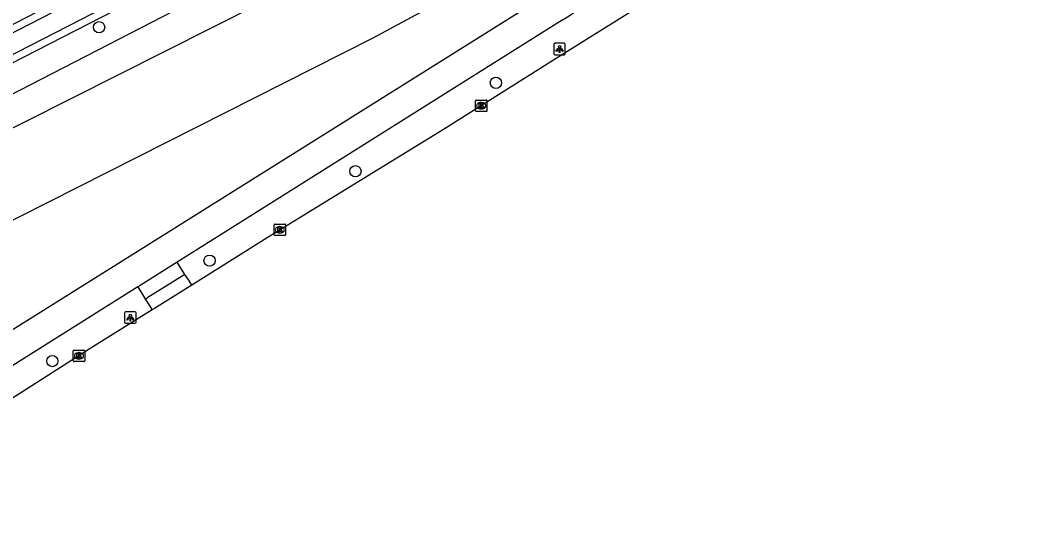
# Model space of a CAD drawing. Extents: x 158838 to 160074, y 386376 to 387776.
# Drawn here: x 159817.9 to 159905, y 387143.8 to 387187.3 of the extents above; entities that cross this region are included whole.
import ezdxf

# ---------------------------------------------------------------- set-up
doc = ezdxf.new("R2010")
doc.units = 0
for name, color, linetype in [('IMGEO_Boom', 7, 'Continuous'), ('IMGEO_Fietspad_gesloten', 7, 'Continuous'), ('IMGEO_Groenvoorziening', 7, 'Continuous'), ('IMGEO_Kolk', 7, 'Continuous'), ('IMGEO_Lichtpunt', 7, 'Continuous'), ('IMGEO_Rijbaan_lokaal_gesloten', 7, 'Continuous'), ('IMGEO_Voetpad_halfverhard', 7, 'Continuous'), ('IMGEO_Voetpad_open', 7, 'Continuous'), ('IMGEO_Waterloop', 7, 'Continuous')]:
    doc.layers.add(name, color=color, linetype=linetype)

msp = doc.modelspace()

# ---------------------------------------------------------------- linework, layer by layer
at = {"layer": 'IMGEO_Boom'}
for centre in [(159824.735, 387186.685), (159859.161, 387181.858), (159846.973, 387174.189), (159834.315, 387166.427), (159820.678, 387157.711)]:
    msp.add_circle(centre, 0.489, dxfattribs=at)
at = {"layer": 'IMGEO_Fietspad_gesloten'}
for points in [[(159664.962, 387064.683), (159669.143, 387067.488), (159691.436, 387081.491), (159720.405, 387099.695), (159809.54, 387155.64), (159810.061, 387155.967), (159863.289, 387189.363), (159865.511, 387190.884), (159867.589, 387192.598), (159869.505, 387194.491), (159871.244, 387196.547), (159872.148, 387197.781), (159876.474, 387203.301)], [(159864.899, 387187.305), (159831.503, 387166.302)], [(159831.503, 387166.302), (159828.283, 387164.283), (159828.08, 387164.155)], [(159828.08, 387164.155), (159811.527, 387153.742), (159811.277, 387153.585), (159721.943, 387097.407), (159700.242, 387083.854), (159670.599, 387065.207), (159668.133, 387063.629), (159666.525, 387062.536)]]:
    msp.add_lwpolyline(points, dxfattribs=at)
msp.add_arc((159847.915, 387214.786), 32.306, 301.71809, 324.80291, dxfattribs=at)
at = {"layer": 'IMGEO_Groenvoorziening'}
for points in [[(159621.159, 387087.114), (159637.161, 387095.227), (159664.203, 387109.128), (159684.482, 387119.174), (159721.072, 387137.979), (159781.198, 387168.407), (159855.649, 387206.702), (159873.796, 387216.367), (159882.45, 387221.507), (159893.934, 387227.463)], [(159896.766, 387226.1), (159881.92, 387217.198), (159872.238, 387211.618), (159857.493, 387204.28), (159755.19, 387151.759), (159650.522, 387098.688), (159630.344, 387088.139), (159559.038, 387051.555), (159555.323, 387049.194), (159554.469, 387048.652)], [(159697.521, 387107.796), (159737.341, 387129.061), (159774.317, 387148.229), (159848.513, 387185.755), (159868.077, 387196.362), (159868.422, 387197.445), (159870.546, 387204.112)]]:
    msp.add_lwpolyline(points, dxfattribs=at)
at = {"layer": 'IMGEO_Kolk'}
for p, q in [((159857.382, 387179.442), (159857.382, 387180.294)), ((159857.457, 387180.368), (159858.309, 387180.368)), ((159857.87, 387180.148), (159857.895, 387180.148)), ((159858.383, 387180.294), (159858.383, 387179.442)), ((159858.309, 387179.368), (159857.457, 387179.368)), ((159857.893, 387179.588), (159857.868, 387179.588)), ((159839.913, 387168.676), (159839.913, 387169.528)), ((159839.988, 387169.602), (159840.84, 387169.602)), ((159840.424, 387168.822), (159840.399, 387168.822)), ((159840.401, 387169.382), (159840.426, 387169.382)), ((159840.914, 387169.528), (159840.914, 387168.676)), ((159840.84, 387168.602), (159839.988, 387168.602)), ((159822.489, 387157.736), (159822.489, 387158.588)), ((159822.564, 387158.662), (159823.416, 387158.662)), ((159822.977, 387158.442), (159823.002, 387158.442)), ((159823.49, 387158.588), (159823.49, 387157.736)), ((159823.416, 387157.662), (159822.564, 387157.662)), ((159823, 387157.882), (159822.975, 387157.882))]:
    msp.add_line(p, q, dxfattribs=at)
for points in [[(159857.382, 387179.442), (159857.382, 387180.294)], [(159857.457, 387180.368), (159858.309, 387180.368)], [(159858.383, 387180.294), (159858.383, 387179.442)], [(159858.309, 387179.368), (159857.457, 387179.368)], [(159857.703, 387180.068), (159857.826, 387180.068), (159857.826, 387179.917), (159857.956, 387180.068), (159858.12, 387180.068), (159857.974, 387179.917), (159858.127, 387179.668), (159857.975, 387179.668), (159857.89, 387179.832), (159857.826, 387179.765), (159857.826, 387179.668), (159857.703, 387179.668), (159857.703, 387180.068)], [(159839.913, 387168.676), (159839.913, 387169.528)], [(159839.988, 387169.602), (159840.84, 387169.602)], [(159840.234, 387169.302), (159840.357, 387169.302), (159840.357, 387169.151), (159840.487, 387169.302), (159840.651, 387169.302), (159840.505, 387169.151), (159840.658, 387168.902), (159840.506, 387168.902), (159840.421, 387169.066), (159840.357, 387168.999), (159840.357, 387168.902), (159840.234, 387168.902), (159840.234, 387169.302)], [(159840.914, 387169.528), (159840.914, 387168.676)], [(159840.84, 387168.602), (159839.988, 387168.602)], [(159822.489, 387157.736), (159822.489, 387158.588)], [(159822.564, 387158.662), (159823.416, 387158.662)], [(159822.81, 387158.362), (159822.933, 387158.362), (159822.933, 387158.211), (159823.063, 387158.362), (159823.227, 387158.362), (159823.081, 387158.211), (159823.234, 387157.962), (159823.082, 387157.962), (159822.997, 387158.126), (159822.933, 387158.059), (159822.933, 387157.962), (159822.81, 387157.962), (159822.81, 387158.362)], [(159823.49, 387158.588), (159823.49, 387157.736)], [(159823.416, 387157.662), (159822.564, 387157.662)]]:
    msp.add_lwpolyline(points, dxfattribs=at)
for centre, start, end in [((159857.459, 387180.292), 91.55205, 178.44795), ((159857.459, 387180.292), 91.55205, 178.44795), ((159858.307, 387180.292), 1.55205, 88.44795), ((159858.307, 387180.292), 1.55205, 88.44795), ((159857.459, 387179.444), 181.55205, 268.44795), ((159857.459, 387179.444), 181.55205, 268.44795), ((159858.307, 387179.444), 271.55205, 358.44795), ((159858.307, 387179.444), 271.55205, 358.44795), ((159839.99, 387169.526), 91.55205, 178.44795), ((159839.99, 387169.526), 91.55205, 178.44795), ((159840.838, 387169.526), 1.55205, 88.44795), ((159840.838, 387169.526), 1.55205, 88.44795), ((159839.99, 387168.678), 181.55205, 268.44795), ((159839.99, 387168.678), 181.55205, 268.44795), ((159840.838, 387168.678), 271.55205, 358.44795), ((159840.838, 387168.678), 271.55205, 358.44795), ((159822.566, 387158.586), 91.55205, 178.44795), ((159822.566, 387158.586), 91.55205, 178.44795), ((159823.414, 387158.586), 1.55205, 88.44795), ((159823.414, 387158.586), 1.55205, 88.44795), ((159822.566, 387157.738), 181.55205, 268.44795), ((159822.566, 387157.738), 181.55205, 268.44795), ((159823.414, 387157.738), 271.55205, 358.44795), ((159823.414, 387157.738), 271.55205, 358.44795)]:
    msp.add_arc(centre, 0.0765, start, end, dxfattribs=at)
for centre, major_axis, ratio, start_param, end_param in [((159857.869, 387179.868), (-0.387, 0.002), 0.722429, 4.712389, 7.853982), ((159857.894, 387179.868), (-0.39, 0.002), 0.717154, 1.570796, 4.712389), ((159840.4, 387169.102), (-0.387, 0.002), 0.722429, 4.712389, 7.853982), ((159840.425, 387169.102), (-0.39, 0.002), 0.717154, 1.570796, 4.712389), ((159822.976, 387158.162), (-0.387, 0.002), 0.722429, 4.712389, 7.853982), ((159823.001, 387158.162), (-0.39, 0.002), 0.717154, 1.570796, 4.712389)]:
    msp.add_ellipse(centre, major_axis=major_axis, ratio=ratio, start_param=start_param, end_param=end_param, dxfattribs=at)
at = {"layer": 'IMGEO_Lichtpunt'}
for p, q in [((159864.18, 387185.195), (159864.18, 387184.388)), ((159864.18, 387185.195), (159864.18, 387184.388)), ((159865.082, 387185.29), (159864.274, 387185.29)), ((159865.082, 387185.29), (159864.274, 387185.29)), ((159865.176, 387184.388), (159865.176, 387185.195)), ((159865.176, 387184.388), (159865.176, 387185.195)), ((159864.274, 387184.294), (159865.082, 387184.294)), ((159864.274, 387184.294), (159865.082, 387184.294)), ((159826.943, 387161.89), (159826.943, 387161.083)), ((159826.943, 387161.89), (159826.943, 387161.083)), ((159827.845, 387161.985), (159827.037, 387161.985)), ((159827.845, 387161.985), (159827.037, 387161.985)), ((159827.939, 387161.083), (159827.939, 387161.89)), ((159827.939, 387161.083), (159827.939, 387161.89)), ((159827.037, 387160.989), (159827.845, 387160.989)), ((159827.037, 387160.989), (159827.845, 387160.989))]:
    msp.add_line(p, q, dxfattribs=at)
for points in [[(159864.554, 387184.859), (159864.593, 387184.831), (159864.405, 387184.569), (159864.367, 387184.596), (159864.554, 387184.859)], [(159864.656, 387184.811), (159864.703, 387184.811), (159864.703, 387184.489), (159864.656, 387184.489), (159864.656, 387184.811)], [(159864.766, 387184.831), (159864.804, 387184.858), (159864.991, 387184.596), (159864.952, 387184.568), (159864.766, 387184.831)], [(159827.317, 387161.554), (159827.356, 387161.526), (159827.168, 387161.264), (159827.13, 387161.291), (159827.317, 387161.554)], [(159827.419, 387161.506), (159827.466, 387161.506), (159827.466, 387161.184), (159827.419, 387161.184), (159827.419, 387161.506)], [(159827.529, 387161.526), (159827.567, 387161.553), (159827.754, 387161.291), (159827.715, 387161.263), (159827.529, 387161.526)]]:
    msp.add_lwpolyline(points, dxfattribs=at)
for centre in [(159864.679, 387184.993), (159827.442, 387161.688)]:
    msp.add_circle(centre, 0.0994, dxfattribs=at)
for centre, start, end in [((159864.274, 387185.195), 90, 180), ((159864.274, 387185.195), 90, 180), ((159865.082, 387185.195), 0, 90), ((159865.082, 387185.195), 0, 90), ((159864.274, 387184.388), 180, 270), ((159864.274, 387184.388), 180, 270), ((159865.082, 387184.388), 270, 0), ((159865.082, 387184.388), 270, 360), ((159827.037, 387161.89), 90, 180), ((159827.037, 387161.89), 90, 180), ((159827.845, 387161.89), 0, 90), ((159827.845, 387161.89), 0, 90), ((159827.037, 387161.083), 180, 270), ((159827.037, 387161.083), 180, 270), ((159827.845, 387161.083), 270, 0), ((159827.845, 387161.083), 270, 360)]:
    msp.add_arc(centre, 0.0946, start, end, dxfattribs=at)
at = {"layer": 'IMGEO_Rijbaan_lokaal_gesloten'}
for points in [[(159905.045, 387209.638), (159901.27, 387207.238), (159897.061, 387204.646), (159891.72, 387201.24), (159881.564, 387194.816), (159873.787, 387189.885), (159864.158, 387183.814), (159854.619, 387177.814), (159839.54, 387168.545), (159832.771, 387164.304)], [(159832.771, 387164.304), (159829.532, 387162.282), (159829.333, 387162.157)], [(159829.333, 387162.157), (159823.867, 387158.732), (159812.857, 387151.725), (159809.798, 387149.845), (159792.144, 387138.681), (159757.511, 387116.928), (159738.94, 387105.199), (159720.727, 387093.804), (159702.953, 387082.542), (159685.338, 387071.55), (159675.411, 387065.389), (159667.871, 387060.617)]]:
    msp.add_lwpolyline(points, dxfattribs=at)
at = {"layer": 'IMGEO_Voetpad_halfverhard'}
for points in [[(159557.143, 387047.692), (159557.48, 387047.863), (159624.872, 387082.009), (159712.819, 387127.086), (159859.851, 387202.901), (159867.901, 387206.794)], [(159869.964, 387203.812), (159860.861, 387199.798), (159854.829, 387196.89), (159818.268, 387178.454), (159736.788, 387137.27), (159633.649, 387083.755), (159631.244, 387082.511)]]:
    msp.add_lwpolyline(points, dxfattribs=at)
at = {"layer": 'IMGEO_Voetpad_open'}
for points in [[(159832.173, 387165.23), (159831.503, 387166.302)], [(159832.173, 387165.23), (159828.966, 387163.233), (159828.767, 387163.06)], [(159832.771, 387164.304), (159832.507, 387164.728), (159832.173, 387165.23)], [(159828.08, 387164.155), (159828.767, 387163.06)], [(159828.767, 387163.06), (159829.333, 387162.157)]]:
    msp.add_lwpolyline(points, dxfattribs=at)
at = {"layer": 'IMGEO_Waterloop'}
for points in [[(159896.265, 387226.551), (159881.593, 387217.753), (159871.933, 387212.186), (159857.202, 387204.855), (159754.897, 387152.333), (159650.227, 387099.261), (159630.048, 387088.711), (159558.717, 387052.115), (159554.656, 387050.244)], [(159555.125, 387052.915), (159558.645, 387054.699), (159567.918, 387059.4), (159621.45, 387086.539), (159637.454, 387094.653), (159664.493, 387108.553), (159684.772, 387118.599), (159721.365, 387137.405), (159781.491, 387167.833), (159855.948, 387206.131), (159874.112, 387215.805), (159882.763, 387220.944), (159894.24, 387226.896)]]:
    msp.add_lwpolyline(points, dxfattribs=at)

doc.saveas('drawing.dxf')
